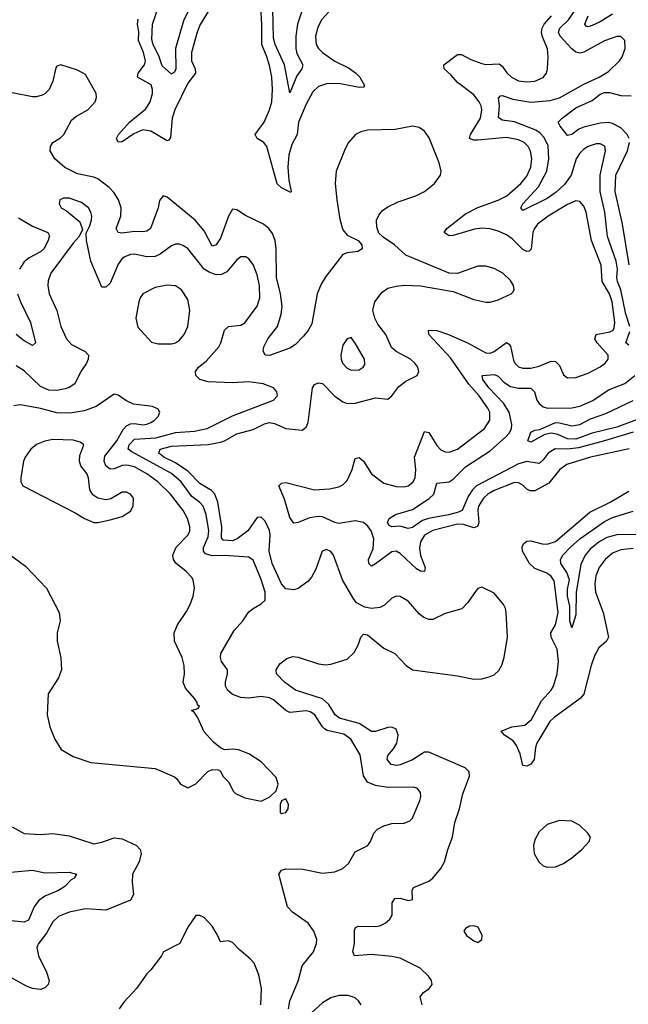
# Model space of a CAD drawing. Header units: inches. Extents: x 1954678 to 2060271, y 904822 to 1016299.
# Tile 308 of 403: x 2013907 to 2016887, y 991753 to 996571. Entities that reach past the tile are written whole.
import ezdxf

# ---------------------------------------------------------------- set-up
doc = ezdxf.new("R2010")
doc.units = ezdxf.units.IN
doc.header["$MEASUREMENT"] = 0
doc.layers.add('C0919', color=7, linetype='Continuous')

msp = doc.modelspace()

# ---------------------------------------------------------------- linework, layer by layer
at = {"layer": 'C0919', "color": 5}
for points, elevation in [([(2015290, 996617.2), (2015267.9, 996550), (2015258.6, 996490), (2015259.7, 996430), (2015265, 996405), (2015294, 996350), (2015288.5, 996330), (2015264.1, 996295.9), (2015230, 996214), (2015203.9, 996350), (2015158.5, 996450), (2015150, 996480.5), (2015142.9, 996770)], 460), ([(2015439.5, 996630), (2015384.8, 996570), (2015366.8, 996533.2), (2015355.9, 996490), (2015359.5, 996450), (2015370.1, 996430), (2015389.4, 996410), (2015450, 996368.8), (2015516.4, 996336.4), (2015551.9, 996311.9), (2015572.6, 996290), (2015595.5, 996250), (2015590, 996241.3), (2015570, 996238.6), (2015470, 996258.8), (2015410, 996257.9), (2015370, 996244.3), (2015342.3, 996217.7), (2015310, 996157.2), (2015273, 996070), (2015266, 996010), (2015240.3, 995959.7), (2015224.6, 995910), (2015220.1, 995850), (2015225.4, 995785.4), (2015237.1, 995730), (2015234.3, 995725.7), (2015190, 995749.1), (2015168.4, 995768.4), (2015117.6, 995950), (2015102.5, 995970), (2015069.8, 995990), (2015060.2, 996010), (2015103.9, 996070), (2015130.3, 996130), (2015142.1, 996170), (2015145.6, 996230), (2015141.3, 996290), (2015130, 996346.3), (2015117.8, 996390), (2015093, 996450), (2015093.6, 996546.4), (2015083.7, 996730)], 480), ([(2014769.7, 996690), (2014710, 996565.1), (2014670.5, 996430), (2014672.5, 996330), (2014665.5, 996314.5), (2014650, 996303.9), (2014605.7, 996345.7), (2014590.3, 996390), (2014561.6, 996450), (2014555.1, 996475.1), (2014558.3, 996550), (2014585.9, 996630)], 460), ([(2014830, 996611.5), (2014791.5, 996548.5), (2014775.9, 996510), (2014747.9, 996410), (2014749.2, 996370), (2014766.8, 996330), (2014767.5, 996310), (2014730, 996259.8), (2014666.9, 996130), (2014653.5, 996090), (2014645.2, 995994.8), (2014638, 995982), (2014630, 995978.8), (2014550, 996026.3), (2014510, 996031.9), (2014466.7, 996013.2), (2014410, 995973.3), (2014390, 995972), (2014381, 995990), (2014391.9, 996010), (2014445.3, 996070), (2014525, 996135), (2014546.1, 996170), (2014557.1, 996210), (2014558.1, 996230), (2014551.7, 996251.7), (2014485, 996290), (2014487.9, 996310), (2014518.6, 996350), (2014523.7, 996370), (2014514.1, 996410), (2014489.6, 996470), (2014490.3, 996510), (2014484.5, 996550), (2014486.7, 996573.3)], 480), ([(2016894.3, 995070), (2016874.5, 995130), (2016851, 995250), (2016834.1, 995290), (2016830.6, 995310), (2016834.5, 995350), (2016828.2, 995390), (2016784.6, 995510), (2016772.8, 995630), (2016748.8, 995730), (2016748.6, 995810), (2016775, 995930), (2016771.7, 995951.7), (2016750, 995964.4), (2016730, 995963.9), (2016690, 995950.5), (2016670, 995937), (2016650, 995917.8), (2016631.9, 995890), (2016606.5, 995810), (2016574.5, 995765.5), (2016533.4, 995726.6), (2016490, 995695.5), (2016370, 995637.4), (2016360.9, 995650), (2016370.9, 995670), (2016447, 995753), (2016487.4, 995830), (2016498.2, 995890), (2016494.5, 995954.5), (2016474.9, 995994.9), (2016455.4, 996015.4), (2016433.6, 996030), (2016330, 996070.7), (2016270, 996079.3), (2016252.2, 996092.2), (2016256, 996150), (2016252.3, 996187.7), (2016261.5, 996198.5), (2016270, 996199.7), (2016322.2, 996182.2), (2016410, 996168), (2016504.1, 996175.9), (2016550, 996188.6), (2016670, 996256.1), (2016744, 996290), (2016790, 996318.5), (2016843.5, 996370), (2016856.5, 996390), (2016870.8, 996430), (2016869.6, 996470), (2016850, 996489.6), (2016830, 996489.7), (2016770, 996468.1), (2016670, 996412.2), (2016650, 996407.5), (2016630, 996411.6), (2016610, 996428.5), (2016553.7, 996490), (2016545.1, 996510), (2016552.5, 996530), (2016594.6, 996570), (2016634.5, 996630)], 460), ([(2016891.6, 994471.6), (2016702.6, 994430), (2016585.7, 994394.3), (2016552.4, 994370), (2016497.1, 994302.8), (2016430, 994265.9), (2016406.3, 994266.3), (2016390, 994273.8), (2016370, 994293.5), (2016350, 994305.4), (2016330, 994306.2), (2016230, 994266.6), (2016200.1, 994250), (2016177.5, 994230), (2016153.5, 994190), (2016150.5, 994170), (2016155.8, 994110), (2016149.2, 994090.8), (2016130, 994084.4), (2016080.1, 994100.1), (2016050, 994103.1), (2015930, 994071.3), (2015890, 994048.7), (2015870, 994016.1), (2015864.7, 993984.7), (2015868.9, 993948.9), (2015892.9, 993890), (2015888.5, 993871.5), (2015870, 993872.7), (2015850, 993883.9), (2015770, 993959), (2015750, 993970.5), (2015730, 993967.3), (2015650, 993907.9), (2015630, 993897.6), (2015622.9, 993902.9), (2015616, 993910), (2015615.8, 993930), (2015637.5, 993982.5), (2015641.5, 994030), (2015628.2, 994070), (2015612.4, 994092.4), (2015590, 994110.6), (2015550, 994119), (2015470, 994105.8), (2015450, 994110.5), (2015390, 994137.7), (2015370, 994140.4), (2015326.2, 994133.9), (2015270, 994111.2), (2015250, 994107.7), (2015230, 994135.6), (2015204.6, 994224.6), (2015175.6, 994290), (2015190, 994303.1), (2015210, 994306.3), (2015350, 994270.9), (2015424.3, 994275.7), (2015470, 994284.8), (2015490, 994295.6), (2015510, 994316.5), (2015534.4, 994370), (2015550, 994424), (2015570, 994428.9), (2015590, 994410.2), (2015629, 994349), (2015690, 994303.2), (2015750, 994286.3), (2015790, 994285.5), (2015809.9, 994290.1), (2015832.7, 994307.3), (2015844.1, 994330), (2015846.4, 994370), (2015839.5, 994430), (2015890, 994556.5), (2015910, 994551.3), (2015950, 994487.3), (2015970, 994466.5), (2015990, 994456.3), (2016010, 994455.2), (2016050, 994470.2), (2016182.3, 994570), (2016209.3, 994610.7), (2016208.7, 994650), (2016199.6, 994670), (2016157, 994730), (2016106.8, 994786.8), (2016016, 994916), (2015910.8, 995030), (2015908.5, 995051.5), (2015949.9, 995050.1), (2016006.5, 995030), (2016099.2, 994990), (2016190, 994941.2), (2016210, 994940.1), (2016230, 994947.6), (2016290.7, 994990.7), (2016303.7, 994983.7), (2016310, 994973.7), (2016324.6, 994904.6), (2016330.9, 994890), (2016350, 994872.9), (2016370, 994866.2), (2016410, 994866.1), (2016450, 994875.3), (2016510, 994900.1), (2016530, 994899.2), (2016550, 994879), (2016570, 994834), (2016590, 994819), (2016630, 994820.6), (2016690, 994841.4), (2016750, 994871.9), (2016772.9, 994890), (2016787.9, 994910), (2016789, 994930), (2016734.5, 994990), (2016723.6, 995010), (2016729.9, 995030.1), (2016796.4, 995043.6), (2016811.2, 995050), (2016818.3, 995061.7), (2016820.7, 995090), (2016807.4, 995190), (2016795.6, 995230), (2016759.6, 995290), (2016754.1, 995370), (2016706.1, 995490), (2016681.3, 995630), (2016670, 995659.1), (2016650, 995681.4), (2016630, 995684), (2016590, 995667.5), (2016494.5, 995610), (2016442.7, 995570), (2016427.3, 995550), (2016419.3, 995530), (2016412.1, 995447.9), (2016401.5, 995438.5), (2016390, 995436.3), (2016370, 995446.6), (2016318.4, 995498.4), (2016290, 995519.2), (2016250, 995537.1), (2016210, 995547.6), (2016170, 995550.6), (2016134.1, 995545.9), (2016030, 995514.9), (2016010, 995513.8), (2015985.3, 995530), (2015999.3, 995550), (2016090, 995621.2), (2016150, 995652.5), (2016250, 995688.6), (2016292.5, 995710), (2016360.8, 995770), (2016390, 995805.4), (2016410.4, 995850), (2016415.3, 995890), (2016408.4, 995928.4), (2016397.2, 995950), (2016377.7, 995970), (2016350, 995983.7), (2016290, 995994.3), (2016150, 995980.9), (2016130, 995981), (2016109.9, 995989.9), (2016114.9, 996010), (2016162.8, 996090), (2016169.9, 996129.9), (2016166.6, 996150), (2016157.4, 996170), (2016130, 996203.8), (2016050, 996264.1), (2016020, 996300), (2015985.6, 996330), (2015983.5, 996350), (2016050, 996401.1), (2016070, 996401.4), (2016116.1, 996376.1), (2016170, 996356.6), (2016190, 996352.6), (2016254.6, 996354.6), (2016270, 996344.5), (2016291.5, 996311.5), (2016314.7, 996290), (2016350, 996272.2), (2016390, 996266.7), (2016430, 996271), (2016470, 996288.1), (2016487.1, 996310), (2016492.1, 996330), (2016495.3, 996390), (2016491.5, 996428.5), (2016466.6, 996486.6), (2016461.7, 996510), (2016464.6, 996530), (2016474.3, 996550), (2016511, 996590)], 480), ([(2016810, 996597.7), (2016750, 996561), (2016710, 996542.5), (2016690, 996536.2), (2016680.2, 996540.2), (2016674, 996550), (2016690.5, 996590)], 440), ([(2015877.4, 991750), (2015868, 991790), (2015884.5, 991810), (2015911.5, 991830), (2015926.6, 991850), (2015922.7, 991870), (2015908.7, 991890), (2015867.4, 991930), (2015770, 991978.2), (2015730, 991987.1), (2015630, 991996.8), (2015546, 991990), (2015538.9, 992010), (2015546, 992050), (2015545.9, 992114.1), (2015551.5, 992128.5), (2015564.9, 992135.1), (2015650, 992133.4), (2015670, 992137.3), (2015696.2, 992150), (2015719.6, 992170), (2015731, 992189), (2015731.2, 992250), (2015743.7, 992270), (2015770, 992272), (2015810, 992261.3), (2015830, 992265.5), (2015828.5, 992310), (2015835.5, 992324.5), (2015910, 992354.9), (2015930, 992370.3), (2015970, 992417.4), (2015986.5, 992450), (2016002.9, 992510), (2016026.1, 992570), (2016037, 992643), (2016060.8, 992710), (2016077.5, 992782.5), (2016109.8, 992870), (2016108.4, 992890), (2016088, 992910), (2015910, 992985.9), (2015890, 992986.5), (2015830.7, 992949.3), (2015770, 992924.4), (2015750, 992920.8), (2015725.9, 992925.9), (2015706.5, 992950), (2015710.5, 992970), (2015737.7, 993002.3), (2015753, 993030), (2015760.6, 993070), (2015750, 993099.4), (2015730, 993108.6), (2015710, 993107.8), (2015650, 993087.7), (2015630, 993087.4), (2015570, 993127), (2015472.9, 993152.9), (2015451.2, 993170), (2015420.2, 993220.2), (2015390, 993248), (2015257.3, 993290), (2015204.5, 993330), (2015165.1, 993370), (2015162.6, 993390), (2015181.2, 993418.8), (2015215.7, 993444.3), (2015244.7, 993455.3), (2015270, 993452.3), (2015370, 993419.2), (2015405.4, 993414.6), (2015430, 993417), (2015510, 993441.6), (2015545.4, 993474.6), (2015564, 993510), (2015576.9, 993550), (2015590, 993564.4), (2015610, 993560.3), (2015690, 993495.6), (2015744.2, 993470), (2015798.9, 993410), (2015830.2, 993390.2), (2016050, 993359.8), (2016130, 993344.1), (2016170, 993345.8), (2016205.2, 993354.8), (2016230, 993365.3), (2016252.9, 993387.1), (2016267.4, 993412.6), (2016279.1, 993450), (2016295.6, 993550), (2016289.7, 993670), (2016286.3, 993690), (2016276.3, 993710), (2016230, 993765.1), (2016170, 993793.6), (2016150, 993787.6), (2016141.4, 993778.6), (2016101.4, 993718.6), (2016071.5, 993688.5), (2015990, 993665.9), (2015930, 993636.6), (2015910, 993635.8), (2015885.8, 993645.8), (2015863.9, 993663.9), (2015810, 993724.9), (2015770, 993749.1), (2015750, 993750.6), (2015730, 993741), (2015694.2, 993705.8), (2015670, 993693.9), (2015630, 993689.9), (2015596.5, 993696.5), (2015556.9, 993716.9), (2015539.6, 993739.6), (2015487.2, 993830), (2015443.7, 993950), (2015430, 993968.7), (2015410, 993978.6), (2015388.9, 993970), (2015357.4, 993882.6), (2015336.4, 993843.6), (2015317.7, 993822.3), (2015270, 993787.5), (2015250, 993781.4), (2015210, 993786.7), (2015189.7, 993809.7), (2015144.3, 993910), (2015129.2, 993970), (2015134.4, 994050), (2015130, 994071.9), (2015110, 994116.5), (2015090, 994136.5), (2015070, 994135.5), (2015024.1, 994070), (2014972.6, 994030), (2014950, 994021.2), (2014903.4, 994023.4), (2014895.6, 994035.6), (2014896.6, 994090), (2014877.5, 994210), (2014862.3, 994250), (2014846.5, 994266.5), (2014790, 994302.2), (2014730, 994361.3), (2014670, 994402.2), (2014613.5, 994430), (2014588.2, 994450), (2014594.8, 994470), (2014650, 994483.7), (2014830, 994492.8), (2014890, 994503), (2014910.3, 994509.7), (2014970, 994544.7), (2015050, 994565), (2015106.5, 994593.5), (2015130, 994599.4), (2015155.5, 994595.5), (2015210, 994570.8), (2015290, 994561.8), (2015310, 994577), (2015319.2, 994600.8), (2015341, 994770), (2015350, 994786.2), (2015370, 994794.7), (2015390.7, 994790.7), (2015450, 994729.1), (2015490, 994700.9), (2015510, 994693.4), (2015550, 994694.1), (2015650, 994720.1), (2015710, 994713.5), (2015730, 994731.1), (2015763.3, 994776.7), (2015797.2, 994802.8), (2015853, 994830), (2015862, 994850), (2015856.2, 994870), (2015842.5, 994890), (2015820.7, 994910), (2015750, 994947.8), (2015727.8, 994967.8), (2015700.4, 995030), (2015660.9, 995080.9), (2015645.3, 995110), (2015636.6, 995150), (2015646.5, 995190), (2015682.6, 995237.4), (2015710, 995256.8), (2015750, 995267.8), (2015791.9, 995271.9), (2015869.5, 995269.5), (2016030, 995241.2), (2016130, 995202.3), (2016190, 995188.6), (2016210, 995188.6), (2016250, 995200.1), (2016313.6, 995230), (2016321.4, 995238.6), (2016328.3, 995250), (2016324.5, 995270), (2016310, 995294.2), (2016272.9, 995330), (2016230, 995353.6), (2016190, 995365.7), (2016150, 995365.7), (2016050, 995329.8), (2016010, 995331.4), (2015798.5, 995418.5), (2015741.7, 995470), (2015686.3, 995506.3), (2015666.4, 995526.4), (2015655.3, 995555.3), (2015654.8, 995590), (2015664.9, 995615.1), (2015683.3, 995636.7), (2015710, 995655.1), (2015760.7, 995679.3), (2015846.3, 995710), (2015889.3, 995730.7), (2015938, 995770), (2015967.6, 995810), (2015970.7, 995830), (2015961, 995870), (2015912.8, 995992.8), (2015890, 996025.1), (2015863.5, 996043.5), (2015830, 996049.8), (2015745.5, 996034.5), (2015610, 996029.9), (2015577.7, 996022.3), (2015551.3, 996008.7), (2015516.5, 995970), (2015500.1, 995939.9), (2015456.1, 995830), (2015451.6, 995770), (2015459.5, 995690), (2015474.7, 995594.7), (2015490, 995542.4), (2015510, 995517.4), (2015564.9, 995490), (2015583, 995470), (2015583.8, 995450), (2015563.6, 995436.4), (2015510, 995429.8), (2015490, 995421.4), (2015405.6, 995314.4), (2015383.1, 995276.9), (2015364.5, 995230), (2015336.9, 995083.1), (2015320.1, 995050), (2015297.4, 995022.6), (2015257.6, 994982.4), (2015230, 994963.4), (2015130, 994928.3), (2015110, 994928.7), (2015098.7, 994950), (2015102.3, 994970), (2015122.9, 995010), (2015169.5, 995070.5), (2015187.3, 995130), (2015191.7, 995168.3), (2015184.4, 995230), (2015165.4, 995310), (2015162.8, 995450), (2015157.6, 995490), (2015144.6, 995524.6), (2015127, 995550), (2015101, 995570), (2015013.1, 995613.1), (2014970, 995640.5), (2014950, 995643.7), (2014930, 995609.6), (2014890, 995502.8), (2014870, 995469.8), (2014850, 995463.5), (2014810, 995537.8), (2014766.7, 995590), (2014630, 995703.5), (2014610, 995709.6), (2014592.7, 995687.2), (2014585.2, 995650), (2014547.7, 995550), (2014530, 995537.1), (2014510, 995533.7), (2014470, 995534.9), (2014410, 995526.8), (2014389.1, 995529.1), (2014380.3, 995550), (2014402.7, 995610), (2014404.3, 995650), (2014391.6, 995690), (2014370, 995723.4), (2014345.4, 995750), (2014290, 995793), (2014270, 995801.3), (2014190, 995817.7), (2014128.3, 995848.3), (2014079.9, 995890), (2014057.1, 995930), (2014057.9, 995950), (2014069.9, 995970), (2014107, 995993), (2014124, 996010), (2014160.8, 996079.2), (2014183, 996097), (2014240.4, 996130), (2014277.6, 996170), (2014284.2, 996190), (2014281.4, 996210), (2014230, 996303.5), (2014190, 996324.5), (2014109.2, 996350.8), (2014090, 996344.2), (2014084.3, 996335.7), (2014069, 996270), (2014051.4, 996230), (2014031.1, 996208.9), (2014017.7, 996202.3), (2013990, 996194.3), (2013970, 996194.2), (2013870, 996213)], 520), ([(2016890.5, 995990), (2016881.2, 996010), (2016850, 996041.3), (2016810, 996063.7), (2016790, 996068.2), (2016750, 996065.2), (2016670, 996045.4), (2016644.4, 996035.6), (2016610, 996008.9), (2016590, 996004), (2016554.2, 996050), (2016544.4, 996070), (2016563.5, 996090), (2016630, 996139.8), (2016710, 996176), (2016750, 996206.2), (2016770, 996215.6), (2016795.7, 996215.7), (2016850, 996201), (2016901.3, 996198.7)], 440), ([(2016891.5, 995371.5), (2016858.5, 995570), (2016822.6, 995730), (2016826.1, 995810), (2016882.2, 995930), (2016892.7, 995970)], 440), ([(2015223.2, 991730), (2015230.5, 991770), (2015270, 991866), (2015290, 991941.7), (2015346.2, 992010), (2015361, 992050), (2015362.3, 992070), (2015347.8, 992110), (2015319.8, 992150), (2015243.5, 992203.5), (2015218.6, 992230), (2015176.8, 992390), (2015189.6, 992410), (2015210, 992416.3), (2015293.5, 992413.5), (2015390, 992394.7), (2015450, 992400.8), (2015490, 992417.4), (2015518, 992442), (2015550, 992499.3), (2015611.5, 992530), (2015625.4, 992550), (2015642, 992590), (2015659.5, 992610), (2015690, 992625.7), (2015730, 992637.6), (2015790, 992638.4), (2015818, 992650), (2015830, 992664), (2015866.3, 992750), (2015871.2, 992770), (2015869.5, 992790), (2015852.7, 992810), (2015834.8, 992814.8), (2015710, 992813.8), (2015650, 992823.5), (2015610, 992839.7), (2015591.1, 992871.1), (2015573.9, 992973.9), (2015528.6, 993050), (2015494.1, 993074.1), (2015413.5, 993093.5), (2015400.5, 993100.5), (2015389.9, 993110), (2015352.5, 993170), (2015330, 993184.3), (2015310, 993189.3), (2015230, 993181.1), (2015209.9, 993189.9), (2015150, 993242), (2015130, 993253), (2015090, 993259.6), (2015030, 993250.9), (2014990, 993253.7), (2014949.2, 993269.2), (2014925.2, 993290), (2014915.6, 993310), (2014914.5, 993330), (2014925.3, 993370), (2014924.1, 993390), (2014895.9, 993430), (2014889.8, 993450), (2014892.9, 993470), (2014958.2, 993581.8), (2015000.3, 993630), (2015030, 993673.7), (2015050, 993690.4), (2015090, 993712.4), (2015109.6, 993730), (2015109.8, 993770), (2015090, 993831.3), (2015050, 993926.3), (2015030, 993941.1), (2014910, 993949.5), (2014850, 993947.7), (2014817.9, 993957.9), (2014807, 993970), (2014807.9, 993987.9), (2014830, 994040.2), (2014834.2, 994070), (2014820.3, 994150), (2014806.1, 994190), (2014789, 994209), (2014750, 994237.5), (2014698.5, 994310), (2014650, 994349.9), (2014456.3, 994456.3), (2014438.9, 994470), (2014443, 994490), (2014470, 994517.7), (2014574.7, 994525.3), (2014670, 994551.5), (2014762.7, 994557.3), (2014825.7, 994570), (2014950, 994633.4), (2015149.5, 994710), (2015169.4, 994730), (2015166.6, 994750), (2015149.3, 994770), (2015099, 994790), (2015030, 994798.3), (2014950, 994793.5), (2014830, 994799.7), (2014790, 994809.8), (2014769.7, 994830), (2014768.3, 994850), (2014782.6, 994870), (2014820.6, 994899.4), (2014882.6, 994970), (2014892.9, 994990), (2014910, 995051.7), (2014930, 995069), (2014990, 995076.5), (2015010, 995087.9), (2015070.7, 995170), (2015082.9, 995210), (2015080.9, 995270), (2015070, 995322), (2015050, 995373.6), (2015030, 995400.5), (2015015.1, 995410), (2014990, 995411.1), (2014970, 995396.3), (2014922, 995338), (2014895.3, 995324.7), (2014870, 995323.4), (2014835.4, 995335.4), (2014810, 995351.1), (2014730, 995450.8), (2014706.2, 995466.2), (2014690, 995471.9), (2014670, 995471.9), (2014650, 995464.1), (2014595.9, 995424.1), (2014570, 995412.6), (2014530, 995410.9), (2014470, 995423.4), (2014450, 995421.4), (2014421.7, 995410), (2014410, 995401.8), (2014390, 995375.4), (2014350, 995281.3), (2014330, 995262.6), (2014310, 995262), (2014256.4, 995390), (2014233.8, 995490), (2014232.7, 995527.3), (2014250, 995558.8), (2014258.9, 995590), (2014261.3, 995610), (2014256.3, 995630), (2014244.2, 995650), (2014210, 995676.9), (2014150, 995698), (2014122, 995698), (2014104, 995690), (2014100.7, 995670), (2014110.8, 995650), (2014136.3, 995636.3), (2014202.7, 995582.8), (2014214.8, 995545.2), (2014199.3, 995510), (2014170, 995478), (2014060.7, 995330), (2014047.2, 995292.8), (2014044.5, 995270), (2014052.4, 995230), (2014088.8, 995148.8), (2014109.5, 995069.5), (2014136.3, 995010), (2014161.8, 994981.8), (2014227.7, 994947.7), (2014243.6, 994930), (2014243.2, 994910), (2014234.3, 994890), (2014207, 994850), (2014177.5, 994790), (2014150, 994770.6), (2014130, 994764.4), (2014090, 994755.8), (2014050, 994757.7), (2014010, 994775.6), (2013930, 994852.7), (2013890, 994877.8)], 540), ([(2013901.7, 995601.7), (2013970, 995560.4), (2014045.5, 995530), (2014053, 995513), (2014046.7, 995490), (2014025.9, 995450), (2014010, 995434.6), (2013954.4, 995405.6), (2013930, 995386), (2013906.3, 995350)], 520), ([(2013896.4, 995230), (2013910.8, 995190), (2013960.9, 995090), (2013984.9, 994990), (2013970, 994977), (2013930, 994999.2), (2013890, 995031.3)], 520), ([(2016890, 994977.9), (2016874.9, 994990), (2016894.7, 995045.3)], 460), ([(2016910, 994552.9), (2016770, 994509.6), (2016643.2, 994476.8), (2016590, 994469.4), (2016529.5, 994470.5), (2016494.6, 994450), (2016470, 994417.5), (2016450, 994399.4), (2016390, 994408.8), (2016350, 994398.1), (2016143.7, 994290), (2016123.9, 994270), (2016102.7, 994237.3), (2016072.9, 994170), (2016050, 994159.3), (2016007.5, 994147.5), (2015909, 994131), (2015880.1, 994119.9), (2015830, 994086.8), (2015810, 994081.5), (2015767.9, 994092.1), (2015728.8, 994088.8), (2015716.6, 994096.6), (2015707.3, 994110), (2015717, 994130), (2015747.3, 994150), (2015830, 994173.8), (2015912.7, 994227.3), (2015934.6, 994250), (2015950, 994303.1), (2016010, 994309.2), (2016030, 994322.4), (2016090, 994383.7), (2016210, 994461.9), (2016288, 994530), (2016304.7, 994550), (2016314.4, 994570), (2016316.6, 994590), (2016304.5, 994650), (2016275.4, 994695.4), (2016204.6, 994770), (2016174.2, 994810), (2016172.1, 994827.9), (2016175.3, 994830), (2016230, 994835.1), (2016250, 994826.4), (2016277.4, 994797.4), (2016310, 994776.4), (2016350, 994767.2), (2016410, 994767.3), (2016427.3, 994750), (2016439.8, 994710), (2016450, 994693.4), (2016470, 994675.9), (2016490.7, 994670.7), (2016610, 994671.2), (2016650, 994680.1), (2016712.7, 994707.3), (2016790, 994759.8), (2016870, 994790.9), (2016919.5, 994830)], 460), ([(2013856.3, 993956.3), (2013936.4, 993896.4), (2014038, 993790), (2014100.3, 993670), (2014105.3, 993630), (2014090.8, 993570), (2014090.7, 993530), (2014108.3, 993448.3), (2014112.7, 993390), (2014098, 993350), (2014047.4, 993272.6), (2014042, 993170), (2014055.8, 993110), (2014079.5, 993050), (2014110, 993000.5), (2014170, 992964.9), (2014255.6, 992935.6), (2014570, 992907.3), (2014665.4, 992865.4), (2014676.9, 992856.9), (2014694, 992830), (2014730, 992812), (2014770, 992832), (2014828.7, 992891.3), (2014850, 992902), (2014879.6, 992899.6), (2014890, 992894), (2014902, 992870), (2014930, 992842), (2014954.4, 992794.4), (2014964.5, 992784.5), (2015010, 992762.8), (2015090, 992747.3), (2015131.8, 992768.2), (2015162.5, 992797.5), (2015172.7, 992830), (2015162.5, 992862.5), (2015090, 992939), (2015030, 992978), (2014978, 992998), (2014950, 993002), (2014910, 992998), (2014890, 993008), (2014856.4, 993036.4), (2014810, 993086), (2014777.2, 993157.2), (2014762, 993182), (2014749, 993190), (2014779, 993201), (2014788, 993210), (2014778, 993218), (2014776.9, 993230), (2014763.6, 993250), (2014720, 993300), (2014708.5, 993328.5), (2014714.8, 993370), (2014713.5, 993410), (2014702.3, 993450), (2014664.8, 993530), (2014663.5, 993570), (2014679.6, 993610), (2014724.4, 993675.6), (2014742, 993710), (2014757, 993750), (2014763.7, 993790), (2014757, 993830), (2014750, 993841.2), (2014722.9, 993870), (2014671.3, 993911.3), (2014660.3, 993930), (2014657.7, 993950), (2014673.2, 993990), (2014732.7, 994050), (2014739.8, 994070), (2014739.8, 994090), (2014729.1, 994130), (2014707.3, 994170), (2014646.6, 994250), (2014584.2, 994310), (2014530, 994349.4), (2014470, 994382.6), (2014431.8, 994391.8), (2014410, 994389.6), (2014370, 994372.6), (2014350, 994371.9), (2014330, 994388.7), (2014320.3, 994410), (2014325.1, 994434.9), (2014383.8, 994510), (2014414.7, 994565.3), (2014430, 994583.2), (2014450, 994593.7), (2014470, 994595.5), (2014510.8, 994589.2), (2014530, 994591.3), (2014550, 994600.7), (2014566, 994610), (2014584.7, 994630), (2014593.3, 994650), (2014584.7, 994664.7), (2014557.6, 994677.6), (2014465.2, 994690), (2014427.9, 994707.9), (2014390, 994734.5), (2014370, 994738.4), (2014281.9, 994678.1), (2014222.6, 994657.4), (2014155.2, 994644.9), (2014090, 994647.9), (2014010, 994669.2), (2013930, 994683.5), (2013910, 994685.8), (2013878.9, 994681.1)], 560), ([(2016927.4, 994612.6), (2016830, 994577.2), (2016710, 994547.9), (2016630, 994518.1), (2016590, 994519.3), (2016541.7, 994541.7), (2016510, 994547), (2016478.6, 994541.4), (2016410, 994504.2), (2016395.1, 994510), (2016410, 994553.1), (2016430, 994562.4), (2016454.6, 994565.4), (2016530, 994599.4), (2016550, 994599), (2016610, 994584.4), (2016650, 994590.9), (2016702.6, 994617.4), (2016776.7, 994643.3), (2016910, 994708)], 440), ([(2016910, 993983.1), (2016850, 993976.6), (2016810, 993961.2), (2016773.4, 993930), (2016744.1, 993890), (2016728.1, 993850), (2016723.3, 993810), (2016726, 993770), (2016763.5, 993670), (2016789.2, 993550), (2016779.6, 993530), (2016742.7, 993497.3), (2016721.3, 993458.7), (2016704.8, 993410), (2016669.6, 993270.4), (2016651.8, 993250), (2016523.3, 993156.7), (2016503.5, 993136.5), (2016439.3, 993030), (2016432.4, 993010), (2016426, 992950), (2016410, 992927.3), (2016390, 992917.4), (2016370, 992922), (2016358.3, 992978.3), (2016339.8, 993019.8), (2016322.7, 993042.7), (2016281.3, 993070), (2016264.5, 993090), (2016317.2, 993110), (2016380.7, 993119.3), (2016413.5, 993146.5), (2016462.3, 993237.7), (2016509.4, 993290), (2016521.5, 993310), (2016539.5, 993370), (2016544.5, 993430), (2016538.2, 993490), (2016509.9, 993550), (2016508.4, 993570), (2016531.2, 993610), (2016543.1, 993670), (2016524.5, 993824.5), (2016508.1, 993850), (2016484.3, 993864.3), (2016430, 993885.2), (2016403.5, 993910), (2016368.6, 993970), (2016367.9, 993990), (2016374.2, 994005.8), (2016390, 994018.9), (2016410, 994020.1), (2016466, 994006), (2016490, 994005), (2016530, 994018.1), (2016699, 994161), (2016798.2, 994210), (2016890, 994264.6)], 480), ([(2016970, 994051.7), (2016830, 994049.9), (2016782.1, 994037.9), (2016743.9, 994016.1), (2016699.8, 993980.2), (2016675.7, 993950), (2016654.4, 993905.6), (2016631.8, 993770), (2016630, 993658), (2016610, 993594.5), (2016600.7, 993630), (2016601.1, 993701.1), (2016588.8, 993750), (2016590, 993784), (2016599, 993830), (2016586.7, 993866.7), (2016557.4, 993910), (2016554.5, 993930), (2016566.5, 993950), (2016603.7, 993990), (2016649.9, 994030), (2016770, 994114.8), (2016810, 994134.9), (2016910, 994166.2)], 460), ([(2013870, 992620.5), (2013930, 992588.9), (2014010, 992583.6), (2014070, 992589.1), (2014150, 992578), (2014270, 992538.6), (2014310, 992546), (2014370, 992566.7), (2014410, 992562.8), (2014478.7, 992530), (2014497.2, 992510), (2014501.8, 992490), (2014492.5, 992450), (2014460.2, 992390), (2014457.4, 992350), (2014464.9, 992290), (2014450, 992262), (2014330, 992212.8), (2014230, 992219.3), (2014150, 992202.9), (2014098, 992182), (2014070, 992156), (2014039.3, 992100.7), (2014000.2, 992050), (2013991.2, 992030), (2013998.9, 991990), (2014039.3, 991910), (2014051.3, 991870), (2014046.7, 991850), (2014030, 991833.3), (2014010, 991824.8), (2013969.9, 991829.9), (2013941, 991841), (2013850, 991892.7)], 540), ([(2013830, 992396.8), (2013970, 992409.4), (2014030, 992396.6), (2014150, 992399), (2014186, 992390), (2014173.4, 992370), (2014158.8, 992361.2), (2014129.1, 992330), (2014096.9, 992310), (2014030, 992282.1), (2014000.4, 992259.6), (2013978.9, 992230), (2013950, 992164.5), (2013930, 992155.3), (2013850, 992162.6)], 520), ([(2015088.5, 991750), (2015092.1, 991830), (2015077.6, 991897.6), (2015054.7, 991954.7), (2015035.9, 991975.9), (2014981.2, 992021.2), (2014950, 992055.3), (2014930, 992064), (2014890, 992058), (2014874.8, 992094.8), (2014850, 992135.3), (2014810, 992178), (2014790, 992188), (2014770, 992188), (2014731, 992130), (2014692, 992050), (2014610.9, 992009.1), (2014601, 991990), (2014550, 991922), (2014530, 991902), (2014478.8, 991830), (2014416.7, 991763.3), (2014394, 991730)], 560), ([(2015578.4, 991750), (2015566.6, 991770), (2015550, 991784.5), (2015515.4, 991795.4), (2015470, 991796.1), (2015430, 991784.1), (2015390, 991760.7), (2015334.3, 991710)], 540)]:
    msp.add_lwpolyline(points, dxfattribs=dict(at, elevation=elevation))
for points, elevation in [([(2014630, 995272.3), (2014570, 995260.4), (2014510.6, 995230), (2014497.1, 995210), (2014490.4, 995190), (2014475.5, 995110), (2014486.2, 995066.2), (2014552.7, 994992.7), (2014584.7, 994984.7), (2014650, 994985.7), (2014670, 994990.3), (2014690, 995003.7), (2014713, 995030), (2014731.2, 995070), (2014741.1, 995150), (2014730, 995201.2), (2014699.6, 995250), (2014670, 995268)], 560), ([(2015530, 995015.3), (2015525.4, 995014.6), (2015510, 995008.7), (2015490, 994978), (2015479.1, 994930), (2015482, 994910), (2015488, 994890), (2015510, 994865.5), (2015530, 994856.3), (2015570, 994857.3), (2015589, 994870), (2015596.6, 994883.4), (2015596, 994910), (2015550, 994988.7)], 540), ([(2014070, 994516.5), (2014030, 994508.6), (2013990, 994492.3), (2013961.3, 994470), (2013934, 994430), (2013925.7, 994410), (2013913, 994330), (2013913.4, 994310), (2013922.8, 994290), (2014178.4, 994158.4), (2014224.7, 994130), (2014270, 994110.8), (2014290, 994110.7), (2014350, 994124), (2014410, 994140.7), (2014450, 994166.8), (2014463.7, 994190), (2014464.5, 994230), (2014450, 994249.3), (2014430, 994259.6), (2014410, 994258.7), (2014353.5, 994226.5), (2014330, 994221.6), (2014290, 994229.5), (2014265.3, 994245.3), (2014250.9, 994270.9), (2014244.2, 994330), (2014235.8, 994350), (2014207.4, 994387.4), (2014200.2, 994410), (2014201.6, 994438.4), (2014220.9, 994490), (2014215.4, 994495.4), (2014204.2, 994504.2), (2014170, 994514)], 580), ([(2015210, 992759), (2015190, 992748), (2015182.8, 992730), (2015182, 992690), (2015190, 992686), (2015210, 992692), (2015222, 992710), (2015224, 992730)], 560), ([(2016550, 992651.8), (2016490, 992632.3), (2016450, 992596.9), (2016430, 992557.2), (2016423.1, 992530), (2016426, 992490), (2016448.5, 992450), (2016470, 992430.4), (2016490, 992423.7), (2016530, 992425.3), (2016570, 992442), (2016610.9, 992469.1), (2016659.3, 992510), (2016696, 992550), (2016701.2, 992570), (2016689.5, 992590), (2016647.3, 992630), (2016610, 992649.7)], 520), ([(2016130, 992137.6), (2016110, 992134.7), (2016090, 992123.7), (2016082, 992110), (2016094.4, 992090), (2016130, 992062.8), (2016150, 992054.9), (2016169.4, 992070), (2016171.3, 992090), (2016152.3, 992130)], 520)]:
    msp.add_lwpolyline(points, close=True, dxfattribs=dict(at, elevation=elevation))

doc.saveas('drawing.dxf')
